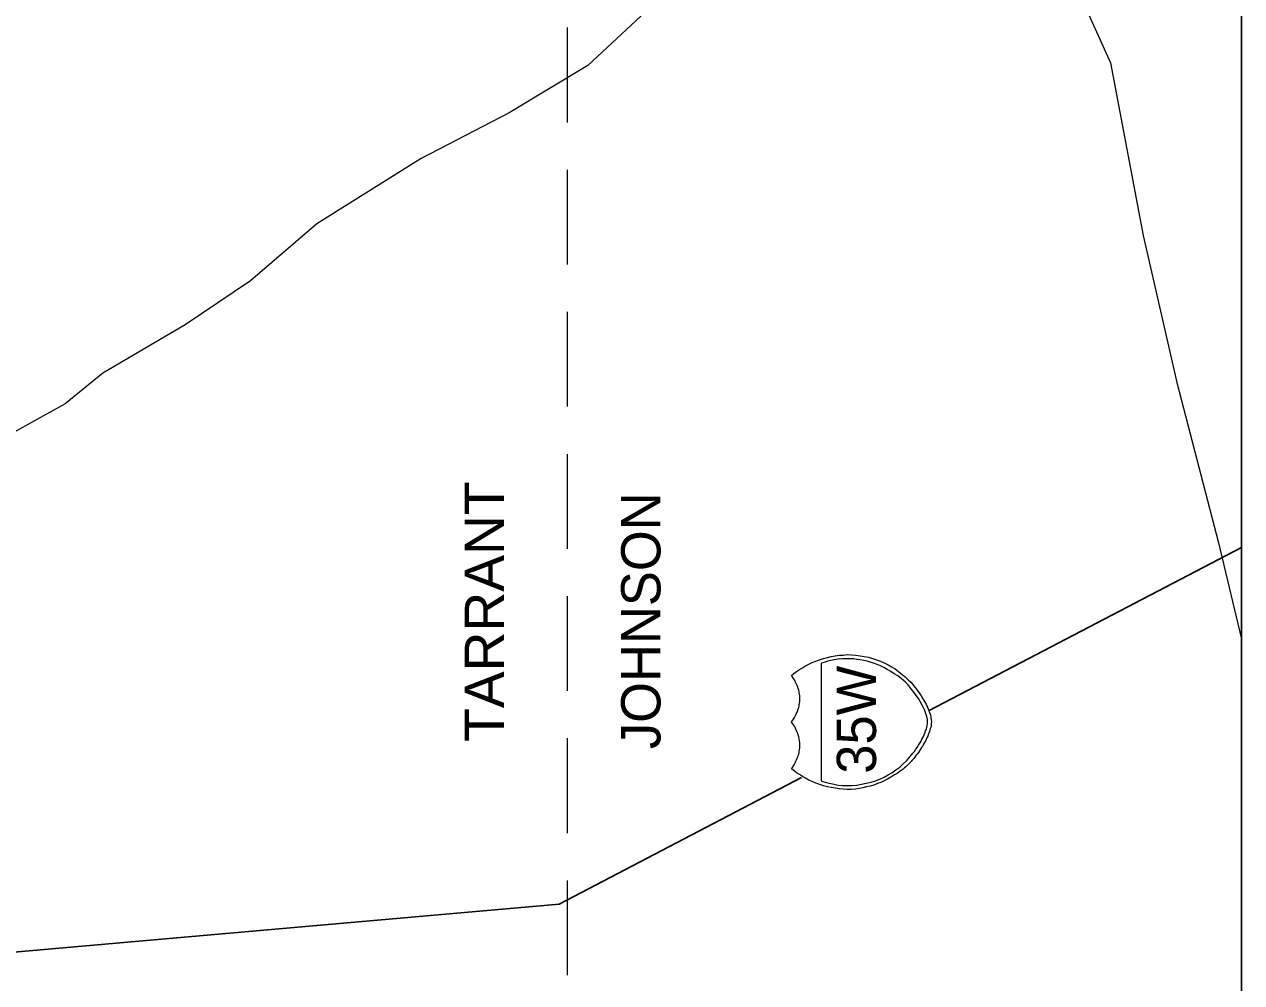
# Model space of a CAD drawing. Extents: x 2363323 to 2367082, y 6956018 to 6980837.
# Drawn here: x 2366076.4 to 2366234.3, y 6956834.9 to 6956959.3 of the extents above; entities that cross this region are included whole.
import ezdxf

# ---------------------------------------------------------------- set-up
doc = ezdxf.new("R2010")
doc.units = 0
doc.header["$LTSCALE"] = 4.1
doc.linetypes.add('MEDIUM_DASHED', pattern=[4.5, 3, -1.5])
doc.layers.add('62', color=7, linetype='Continuous', lineweight=13)
doc.layers.add('63', color=7, linetype='Continuous', lineweight=13)

msp = doc.modelspace()

# ---------------------------------------------------------------- linework, layer by layer
at = {"layer": '62', "linetype": 'MEDIUM_DASHED'}
msp.add_line((2366146.841, 6956632.956), (2366146.84, 6957082.55), dxfattribs=at)
at = {"layer": '62', "lineweight": 25}
msp.add_line((2366193.76, 6956870.264), (2366234.284, 6956891.438), dxfattribs=at)
for points in [[(2365769.011, 6956632.956), (2366234.284, 6956632.956), (2366234.284, 6957082.548), (2365769.009, 6957082.548)], [(2365969.909, 6956837.184), (2366018.74, 6956838.152), (2366074.519, 6956838.83), (2366145.737, 6956845.13), (2366177.173, 6956861.577)]]:
    msp.add_lwpolyline(points, dxfattribs=at)
at = {"layer": '62'}
for points in [[(2366110.005, 6957040.964), (2366118.917, 6957035.408), (2366135.569, 6957025.954), (2366154.313, 6957019.88), (2366168.645, 6957016.73), (2366181.763, 6957000.033), (2366191.825, 6956999.896), (2366201.229, 6956983.562), (2366210.049, 6956970.398), (2366217.273, 6956954.331), (2366221.505, 6956931.918), (2366225.871, 6956912.838), (2366231.269, 6956892.045), (2366234.285, 6956879.512)], [(2366183.835, 6957023.884), (2366180.818, 6957015.807), (2366178.975, 6957006.176), (2366175.418, 6956988.872), (2366169.163, 6956978.613), (2366164.755, 6956971.702), (2366158.837, 6956962.79), (2366149.451, 6956953.994), (2366139.257, 6956947.851), (2366127.827, 6956941.91), (2366114.279, 6956933.45), (2366105.707, 6956926.023), (2366097.203, 6956920.33), (2366086.516, 6956914.052), (2366081.631, 6956910.07), (2366068.895, 6956903.004)], [(2366176.363, 6956869.52), (2366176.455, 6956869.701), (2366176.545, 6956869.904), (2366176.611, 6956870.062), (2366176.701, 6956870.264), (2366176.747, 6956870.466), (2366176.813, 6956870.646), (2366176.858, 6956870.826), (2366176.881, 6956871.027), (2366176.925, 6956871.208), (2366176.971, 6956871.411), (2366176.971, 6956871.591), (2366176.971, 6956871.795), (2366176.972, 6956871.974), (2366176.971, 6956872.152), (2366176.925, 6956872.378), (2366176.882, 6956872.536), (2366176.858, 6956872.716), (2366176.815, 6956872.918), (2366176.745, 6956873.121), (2366176.701, 6956873.301), (2366176.612, 6956873.504), (2366176.545, 6956873.684), (2366176.455, 6956873.864), (2366176.365, 6956874.044), (2366176.275, 6956874.224), (2366176.161, 6956874.426), (2366176.025, 6956874.628), (2366175.891, 6956874.81), (2366176.205, 6956875.078), (2366176.543, 6956875.328), (2366176.903, 6956875.574), (2366177.308, 6956875.82), (2366177.691, 6956876.048), (2366178.118, 6956876.272), (2366178.569, 6956876.475), (2366179.042, 6956876.678), (2366179.535, 6956876.858), (2366180.031, 6956877.015), (2366180.549, 6956877.148), (2366181.043, 6956877.262), (2366181.561, 6956877.352), (2366182.079, 6956877.442), (2366182.597, 6956877.465), (2366183.115, 6956877.512), (2366183.677, 6956877.466), (2366184.241, 6956877.442), (2366184.803, 6956877.354), (2366185.321, 6956877.284), (2366185.861, 6956877.196), (2366186.401, 6956877.015), (2366186.92, 6956876.858), (2366187.413, 6956876.678), (2366187.91, 6956876.452), (2366188.403, 6956876.206), (2366188.855, 6956875.935), (2366189.327, 6956875.664), (2366189.777, 6956875.328), (2366190.203, 6956874.988), (2366190.633, 6956874.63), (2366191.036, 6956874.224), (2366191.351, 6956873.931), (2366191.643, 6956873.618), (2366191.936, 6956873.256), (2366192.206, 6956872.918), (2366192.453, 6956872.536), (2366192.701, 6956872.152), (2366192.927, 6956871.792), (2366193.151, 6956871.434), (2366193.353, 6956871.074), (2366193.513, 6956870.714), (2366193.669, 6956870.354), (2366193.805, 6956869.995), (2366193.895, 6956869.678), (2366193.961, 6956869.364), (2366194.006, 6956869.048), (2366194.03, 6956868.778)], [(2366194.03, 6956868.778), (2366194.006, 6956868.598), (2366194.006, 6956868.441), (2366193.985, 6956868.261), (2366193.939, 6956868.105), (2366193.893, 6956867.924), (2366193.85, 6956867.744), (2366193.781, 6956867.518), (2366193.715, 6956867.314), (2366193.625, 6956867.136), (2366193.556, 6956866.934), (2366193.445, 6956866.706), (2366193.355, 6956866.504), (2366193.263, 6956866.28), (2366193.153, 6956866.101), (2366193.016, 6956865.873), (2366192.903, 6956865.65), (2366192.769, 6956865.447), (2366192.633, 6956865.222), (2366192.477, 6956865.021), (2366192.343, 6956864.818), (2366192.206, 6956864.614), (2366192.026, 6956864.414), (2366191.891, 6956864.21), (2366191.733, 6956864.03), (2366191.553, 6956863.828), (2366191.396, 6956863.647), (2366191.24, 6956863.467), (2366191.059, 6956863.31), (2366190.879, 6956863.107), (2366190.723, 6956862.95), (2366190.541, 6956862.814), (2366190.361, 6956862.657), (2366190.001, 6956862.387), (2366189.572, 6956862.094), (2366189.169, 6956861.848), (2366188.763, 6956861.601), (2366188.337, 6956861.354), (2366187.91, 6956861.127), (2366187.483, 6956860.926), (2366187.031, 6956860.768), (2366186.581, 6956860.587), (2366186.109, 6956860.43), (2366185.613, 6956860.34), (2366185.141, 6956860.227), (2366184.646, 6956860.114), (2366184.172, 6956860.07), (2366183.632, 6956860.026), (2366183.115, 6956860), (2366182.595, 6956860.047), (2366182.078, 6956860.092), (2366181.561, 6956860.16), (2366181.043, 6956860.248), (2366180.548, 6956860.362), (2366180.031, 6956860.497), (2366179.537, 6956860.654), (2366179.041, 6956860.812), (2366178.568, 6956861.038), (2366178.118, 6956861.238), (2366177.692, 6956861.464), (2366177.308, 6956861.688), (2366176.901, 6956861.96), (2366176.545, 6956862.162), (2366176.207, 6956862.432), (2366175.891, 6956862.702), (2366176.025, 6956862.882), (2366176.161, 6956863.084), (2366176.275, 6956863.287), (2366176.365, 6956863.467), (2366176.455, 6956863.67), (2366176.543, 6956863.85), (2366176.612, 6956864.052), (2366176.701, 6956864.234), (2366176.745, 6956864.412), (2366176.813, 6956864.592), (2366176.858, 6956864.794), (2366176.882, 6956864.974), (2366176.925, 6956865.201), (2366176.972, 6956865.357), (2366176.972, 6956865.538), (2366176.971, 6956865.762), (2366176.971, 6956865.942), (2366176.971, 6956866.122), (2366176.927, 6956866.324), (2366176.882, 6956866.504), (2366176.858, 6956866.684), (2366176.813, 6956866.864), (2366176.745, 6956867.09), (2366176.702, 6956867.271), (2366176.611, 6956867.451), (2366176.543, 6956867.631), (2366176.453, 6956867.834), (2366176.363, 6956868.036), (2366176.273, 6956868.216), (2366176.162, 6956868.396), (2366176.027, 6956868.578), (2366175.892, 6956868.778), (2366176.025, 6956868.958), (2366176.161, 6956869.138), (2366176.273, 6956869.342), (2366176.363, 6956869.52)]]:
    msp.add_lwpolyline(points, dxfattribs=at)
msp.add_lwpolyline([(2366179.738, 6956876.385), (2366179.739, 6956861.15), (2366179.963, 6956861.061), (2366180.255, 6956860.97), (2366180.569, 6956860.88), (2366180.977, 6956860.79), (2366181.427, 6956860.678), (2366181.943, 6956860.587), (2366182.483, 6956860.542), (2366183.116, 6956860.54), (2366183.722, 6956860.544), (2366184.377, 6956860.587), (2366184.983, 6956860.677), (2366185.591, 6956860.812), (2366186.199, 6956860.97), (2366186.761, 6956861.15), (2366187.346, 6956861.352), (2366187.886, 6956861.622), (2366188.403, 6956861.892), (2366188.921, 6956862.186), (2366189.439, 6956862.546), (2366189.933, 6956862.904), (2366190.382, 6956863.332), (2366190.835, 6956863.782), (2366191.24, 6956864.232), (2366191.643, 6956864.728), (2366191.847, 6956864.952), (2366192.005, 6956865.222), (2366192.207, 6956865.47), (2366192.365, 6956865.762), (2366192.523, 6956866.011), (2366192.701, 6956866.28), (2366192.813, 6956866.55), (2366192.971, 6956866.82), (2366193.085, 6956867.09), (2366193.173, 6956867.337), (2366193.287, 6956867.61), (2366193.377, 6956867.834), (2366193.445, 6956868.102), (2366193.489, 6956868.328), (2366193.511, 6956868.554), (2366193.533, 6956868.78), (2366193.511, 6956869.095), (2366193.445, 6956869.476), (2366193.31, 6956869.836), (2366193.173, 6956870.241), (2366193.017, 6956870.622), (2366192.813, 6956871.028), (2366192.589, 6956871.412), (2366192.343, 6956871.816), (2366192.071, 6956872.221), (2366191.779, 6956872.604), (2366191.51, 6956872.964), (2366191.24, 6956873.301), (2366190.97, 6956873.64), (2366190.677, 6956873.931), (2366190.383, 6956874.201), (2366190.136, 6956874.381), (2366189.663, 6956874.741), (2366189.213, 6956875.034), (2366188.765, 6956875.326), (2366188.293, 6956875.596), (2366187.863, 6956875.844), (2366187.413, 6956876.049), (2366186.987, 6956876.228), (2366186.537, 6956876.386), (2366186.109, 6956876.542), (2366185.683, 6956876.678), (2366185.253, 6956876.769), (2366184.805, 6956876.835), (2366184.376, 6956876.902), (2366183.949, 6956876.948), (2366183.519, 6956876.97), (2366183.116, 6956876.97), (2366182.483, 6956876.97), (2366181.945, 6956876.925), (2366181.425, 6956876.835), (2366180.977, 6956876.768), (2366180.571, 6956876.655), (2366180.255, 6956876.542), (2366179.963, 6956876.452)], close=True, dxfattribs=at)
at = {"layer": '63', "linetype": 'MEDIUM_DASHED'}
msp.add_line((2366146.841, 6956632.956), (2366146.84, 6957082.55), dxfattribs=at)
at = {"layer": '63', "lineweight": 25}
msp.add_line((2366193.76, 6956870.264), (2366234.284, 6956891.438), dxfattribs=at)
for points in [[(2365769.011, 6956632.956), (2366234.284, 6956632.956), (2366234.284, 6957082.548), (2365769.009, 6957082.548)], [(2365969.909, 6956837.184), (2366018.74, 6956838.152), (2366074.519, 6956838.83), (2366145.737, 6956845.13), (2366177.173, 6956861.577)]]:
    msp.add_lwpolyline(points, dxfattribs=at)
at = {"layer": '63'}
for points in [[(2366110.005, 6957040.964), (2366118.917, 6957035.408), (2366135.569, 6957025.954), (2366154.313, 6957019.88), (2366168.645, 6957016.73), (2366181.763, 6957000.033), (2366191.825, 6956999.896), (2366201.229, 6956983.562), (2366210.049, 6956970.398), (2366217.273, 6956954.331), (2366221.505, 6956931.918), (2366225.871, 6956912.838), (2366231.269, 6956892.045), (2366234.285, 6956879.512)], [(2366183.835, 6957023.884), (2366180.818, 6957015.807), (2366178.975, 6957006.176), (2366175.418, 6956988.872), (2366169.163, 6956978.613), (2366164.755, 6956971.702), (2366158.837, 6956962.79), (2366149.451, 6956953.994), (2366139.257, 6956947.851), (2366127.827, 6956941.91), (2366114.279, 6956933.45), (2366105.707, 6956926.023), (2366097.203, 6956920.33), (2366086.516, 6956914.052), (2366081.631, 6956910.07), (2366068.895, 6956903.004)], [(2366176.363, 6956869.52), (2366176.455, 6956869.701), (2366176.545, 6956869.904), (2366176.611, 6956870.062), (2366176.701, 6956870.264), (2366176.747, 6956870.466), (2366176.813, 6956870.646), (2366176.858, 6956870.826), (2366176.881, 6956871.027), (2366176.925, 6956871.208), (2366176.971, 6956871.411), (2366176.971, 6956871.591), (2366176.971, 6956871.795), (2366176.972, 6956871.974), (2366176.971, 6956872.152), (2366176.925, 6956872.378), (2366176.882, 6956872.536), (2366176.858, 6956872.716), (2366176.815, 6956872.918), (2366176.745, 6956873.121), (2366176.701, 6956873.301), (2366176.612, 6956873.504), (2366176.545, 6956873.684), (2366176.455, 6956873.864), (2366176.365, 6956874.044), (2366176.275, 6956874.224), (2366176.161, 6956874.426), (2366176.025, 6956874.628), (2366175.891, 6956874.81), (2366176.205, 6956875.078), (2366176.543, 6956875.328), (2366176.903, 6956875.574), (2366177.308, 6956875.82), (2366177.691, 6956876.048), (2366178.118, 6956876.272), (2366178.569, 6956876.475), (2366179.042, 6956876.678), (2366179.535, 6956876.858), (2366180.031, 6956877.015), (2366180.549, 6956877.148), (2366181.043, 6956877.262), (2366181.561, 6956877.352), (2366182.079, 6956877.442), (2366182.597, 6956877.465), (2366183.115, 6956877.512), (2366183.677, 6956877.466), (2366184.241, 6956877.442), (2366184.803, 6956877.354), (2366185.321, 6956877.284), (2366185.861, 6956877.196), (2366186.401, 6956877.015), (2366186.92, 6956876.858), (2366187.413, 6956876.678), (2366187.91, 6956876.452), (2366188.403, 6956876.206), (2366188.855, 6956875.935), (2366189.327, 6956875.664), (2366189.777, 6956875.328), (2366190.203, 6956874.988), (2366190.633, 6956874.63), (2366191.036, 6956874.224), (2366191.351, 6956873.931), (2366191.643, 6956873.618), (2366191.936, 6956873.256), (2366192.206, 6956872.918), (2366192.453, 6956872.536), (2366192.701, 6956872.152), (2366192.927, 6956871.792), (2366193.151, 6956871.434), (2366193.353, 6956871.074), (2366193.513, 6956870.714), (2366193.669, 6956870.354), (2366193.805, 6956869.995), (2366193.895, 6956869.678), (2366193.961, 6956869.364), (2366194.006, 6956869.048), (2366194.03, 6956868.778)], [(2366194.03, 6956868.778), (2366194.006, 6956868.598), (2366194.006, 6956868.441), (2366193.985, 6956868.261), (2366193.939, 6956868.105), (2366193.893, 6956867.924), (2366193.85, 6956867.744), (2366193.781, 6956867.518), (2366193.715, 6956867.314), (2366193.625, 6956867.136), (2366193.556, 6956866.934), (2366193.445, 6956866.706), (2366193.355, 6956866.504), (2366193.263, 6956866.28), (2366193.153, 6956866.101), (2366193.016, 6956865.873), (2366192.903, 6956865.65), (2366192.769, 6956865.447), (2366192.633, 6956865.222), (2366192.477, 6956865.021), (2366192.343, 6956864.818), (2366192.206, 6956864.614), (2366192.026, 6956864.414), (2366191.891, 6956864.21), (2366191.733, 6956864.03), (2366191.553, 6956863.828), (2366191.396, 6956863.647), (2366191.24, 6956863.467), (2366191.059, 6956863.31), (2366190.879, 6956863.107), (2366190.723, 6956862.95), (2366190.541, 6956862.814), (2366190.361, 6956862.657), (2366190.001, 6956862.387), (2366189.572, 6956862.094), (2366189.169, 6956861.848), (2366188.763, 6956861.601), (2366188.337, 6956861.354), (2366187.91, 6956861.127), (2366187.483, 6956860.926), (2366187.031, 6956860.768), (2366186.581, 6956860.587), (2366186.109, 6956860.43), (2366185.613, 6956860.34), (2366185.141, 6956860.227), (2366184.646, 6956860.114), (2366184.172, 6956860.07), (2366183.632, 6956860.026), (2366183.115, 6956860), (2366182.595, 6956860.047), (2366182.078, 6956860.092), (2366181.561, 6956860.16), (2366181.043, 6956860.248), (2366180.548, 6956860.362), (2366180.031, 6956860.497), (2366179.537, 6956860.654), (2366179.041, 6956860.812), (2366178.568, 6956861.038), (2366178.118, 6956861.238), (2366177.692, 6956861.464), (2366177.308, 6956861.688), (2366176.901, 6956861.96), (2366176.545, 6956862.162), (2366176.207, 6956862.432), (2366175.891, 6956862.702), (2366176.025, 6956862.882), (2366176.161, 6956863.084), (2366176.275, 6956863.287), (2366176.365, 6956863.467), (2366176.455, 6956863.67), (2366176.543, 6956863.85), (2366176.612, 6956864.052), (2366176.701, 6956864.234), (2366176.745, 6956864.412), (2366176.813, 6956864.592), (2366176.858, 6956864.794), (2366176.882, 6956864.974), (2366176.925, 6956865.201), (2366176.972, 6956865.357), (2366176.972, 6956865.538), (2366176.971, 6956865.762), (2366176.971, 6956865.942), (2366176.971, 6956866.122), (2366176.927, 6956866.324), (2366176.882, 6956866.504), (2366176.858, 6956866.684), (2366176.813, 6956866.864), (2366176.745, 6956867.09), (2366176.702, 6956867.271), (2366176.611, 6956867.451), (2366176.543, 6956867.631), (2366176.453, 6956867.834), (2366176.363, 6956868.036), (2366176.273, 6956868.216), (2366176.162, 6956868.396), (2366176.027, 6956868.578), (2366175.892, 6956868.778), (2366176.025, 6956868.958), (2366176.161, 6956869.138), (2366176.273, 6956869.342), (2366176.363, 6956869.52)]]:
    msp.add_lwpolyline(points, dxfattribs=at)
msp.add_lwpolyline([(2366179.738, 6956876.385), (2366179.739, 6956861.15), (2366179.963, 6956861.061), (2366180.255, 6956860.97), (2366180.569, 6956860.88), (2366180.977, 6956860.79), (2366181.427, 6956860.678), (2366181.943, 6956860.587), (2366182.483, 6956860.542), (2366183.116, 6956860.54), (2366183.722, 6956860.544), (2366184.377, 6956860.587), (2366184.983, 6956860.677), (2366185.591, 6956860.812), (2366186.199, 6956860.97), (2366186.761, 6956861.15), (2366187.346, 6956861.352), (2366187.886, 6956861.622), (2366188.403, 6956861.892), (2366188.921, 6956862.186), (2366189.439, 6956862.546), (2366189.933, 6956862.904), (2366190.382, 6956863.332), (2366190.835, 6956863.782), (2366191.24, 6956864.232), (2366191.643, 6956864.728), (2366191.847, 6956864.952), (2366192.005, 6956865.222), (2366192.207, 6956865.47), (2366192.365, 6956865.762), (2366192.523, 6956866.011), (2366192.701, 6956866.28), (2366192.813, 6956866.55), (2366192.971, 6956866.82), (2366193.085, 6956867.09), (2366193.173, 6956867.337), (2366193.287, 6956867.61), (2366193.377, 6956867.834), (2366193.445, 6956868.102), (2366193.489, 6956868.328), (2366193.511, 6956868.554), (2366193.533, 6956868.78), (2366193.511, 6956869.095), (2366193.445, 6956869.476), (2366193.31, 6956869.836), (2366193.173, 6956870.241), (2366193.017, 6956870.622), (2366192.813, 6956871.028), (2366192.589, 6956871.412), (2366192.343, 6956871.816), (2366192.071, 6956872.221), (2366191.779, 6956872.604), (2366191.51, 6956872.964), (2366191.24, 6956873.301), (2366190.97, 6956873.64), (2366190.677, 6956873.931), (2366190.383, 6956874.201), (2366190.136, 6956874.381), (2366189.663, 6956874.741), (2366189.213, 6956875.034), (2366188.765, 6956875.326), (2366188.293, 6956875.596), (2366187.863, 6956875.844), (2366187.413, 6956876.049), (2366186.987, 6956876.228), (2366186.537, 6956876.386), (2366186.109, 6956876.542), (2366185.683, 6956876.678), (2366185.253, 6956876.769), (2366184.805, 6956876.835), (2366184.376, 6956876.902), (2366183.949, 6956876.948), (2366183.519, 6956876.97), (2366183.116, 6956876.97), (2366182.483, 6956876.97), (2366181.945, 6956876.925), (2366181.425, 6956876.835), (2366180.977, 6956876.768), (2366180.571, 6956876.655), (2366180.255, 6956876.542), (2366179.963, 6956876.452)], close=True, dxfattribs=at)

# ---------------------------------------------------------------- texts
at = {"layer": '62', "width": 1.05}
msp.add_text('TARRANT', height=5.099, rotation=90, dxfattribs=at).set_placement((2366138.582, 6956866.189))
at = {"layer": '62'}
for s, p in [('JOHNSON', (2366158.88, 6956865.245)), ('35W', (2366186.852, 6956862.051))]:
    msp.add_text(s, height=5.099, rotation=90, dxfattribs=at).set_placement(p)
at = {"layer": '63', "width": 1.05}
msp.add_text('TARRANT', height=5.099, rotation=90, dxfattribs=at).set_placement((2366138.582, 6956866.189))
at = {"layer": '63'}
for s, p in [('JOHNSON', (2366158.88, 6956865.245)), ('35W', (2366186.852, 6956862.051))]:
    msp.add_text(s, height=5.099, rotation=90, dxfattribs=at).set_placement(p)

doc.saveas('drawing.dxf')
